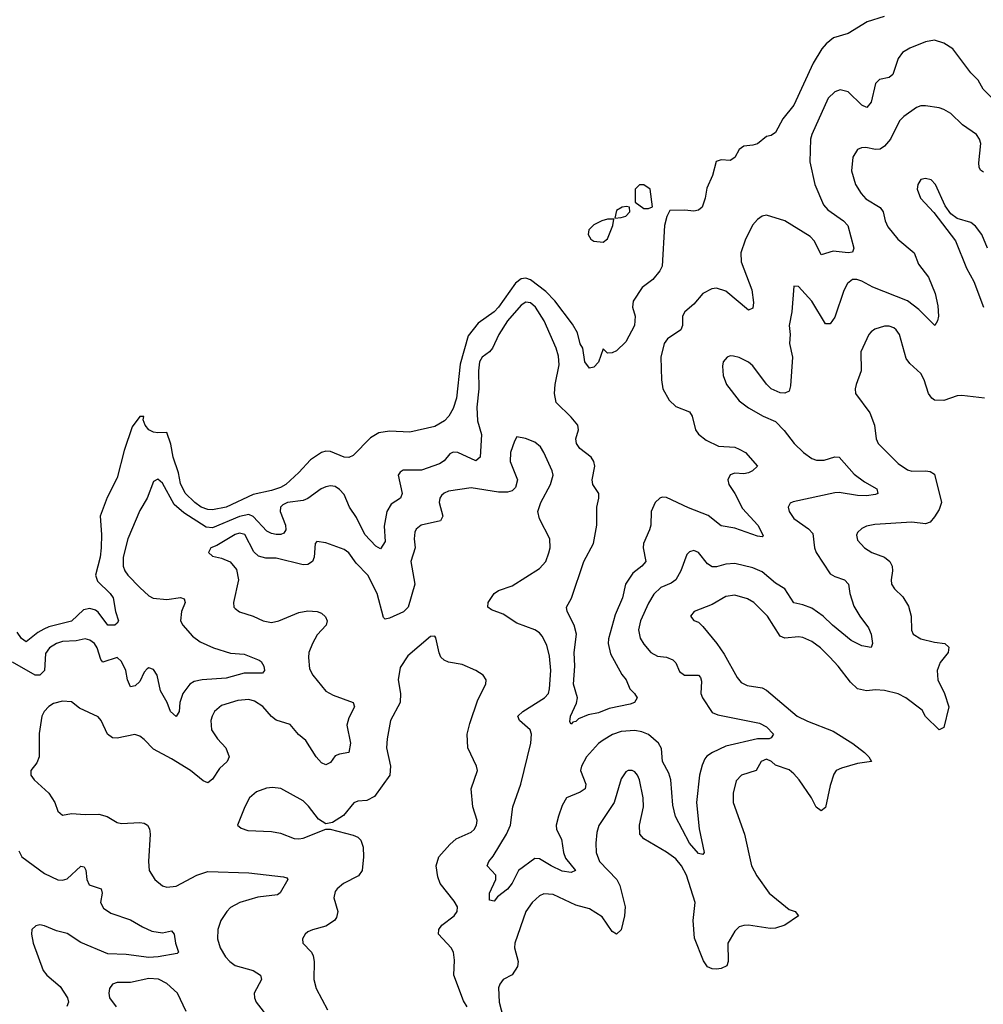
# Model space of a CAD drawing. Header units: inches. Extents: x 1834610 to 2027685, y 642842 to 774116.
# Tile 623 of 632: x 2012381 to 2016624, y 754301 to 758636. Entities that reach past the tile are written whole.
import ezdxf

# ---------------------------------------------------------------- set-up
doc = ezdxf.new("R2010")
doc.units = ezdxf.units.IN
doc.header["$MEASUREMENT"] = 0
doc.layers.add('C0715', color=7, linetype='Continuous')

msp = doc.modelspace()

# ---------------------------------------------------------------- linework, layer by layer
at = {"layer": 'C0715', "color": 5}
for points, elevation in [([(2016187.3, 758650), (2016113.4, 758626.6), (2016030, 758575.1), (2015964.8, 758555.2), (2015932.7, 758530), (2015913.3, 758506.7), (2015875.9, 758444.1), (2015790, 758258.7), (2015741, 758199), (2015710, 758139), (2015690, 758126), (2015670, 758121.2), (2015630, 758089.3), (2015610, 758082.7), (2015570, 758079), (2015550, 758064), (2015530, 758029.2), (2015510, 758016), (2015470, 758019.3), (2015448.4, 758011.6), (2015432.4, 757950), (2015406.7, 757893.3), (2015399.3, 757850), (2015386, 757810), (2015370, 757797.2), (2015350, 757793.2), (2015310, 757797.2), (2015244.7, 757795.3), (2015230.9, 757769.1), (2015220.7, 757730), (2015210.3, 757550), (2015200.4, 757530), (2015170, 757492), (2015122.9, 757457.1), (2015083.1, 757396.9), (2015079.3, 757370), (2015091.5, 757330), (2015088.9, 757290), (2015050, 757216.9), (2015010, 757178.4), (2014990, 757169), (2014970, 757168), (2014950, 757186), (2014930, 757128), (2014910, 757106), (2014890, 757102), (2014870, 757129), (2014860.5, 757190), (2014850, 757209.3), (2014837.1, 757257.2), (2014815.7, 757295.7), (2014738.4, 757398.4), (2014698.7, 757438.7), (2014630, 757489.9), (2014610, 757497.2), (2014590, 757494.5), (2014564.3, 757475.7), (2014489.4, 757370), (2014470, 757349.9), (2014400, 757300), (2014356, 757244), (2014321.3, 757118.7), (2014305.2, 756970), (2014290, 756923.7), (2014270.3, 756890), (2014252.2, 756870), (2014210, 756844.4), (2014099.9, 756820.1), (2014010, 756824.4), (2013963.2, 756816.8), (2013925.4, 756794.6), (2013850, 756717), (2013831.4, 756708.5), (2013810, 756709.8), (2013750, 756734.5), (2013730, 756736.1), (2013710, 756729.8), (2013661.3, 756698.7), (2013610, 756641.8), (2013552.9, 756590), (2013530, 756576.8), (2013490, 756562.9), (2013410, 756545.4), (2013290.3, 756490), (2013230, 756478.4), (2013210, 756479.8), (2013181, 756490), (2013152.8, 756510), (2013110, 756550.8), (2013090, 756593.6), (2013080.4, 756640.4), (2013057, 756710), (2013047.6, 756767.6), (2013030, 756818), (2012990, 756816.5), (2012970, 756819.9), (2012949.9, 756829.9), (2012933.2, 756850), (2012925.2, 756874.8), (2012928.7, 756888.7), (2012910, 756889.4), (2012877.1, 756842.9), (2012841.2, 756738.8), (2012810, 756619.5), (2012767.1, 756532.9), (2012735.2, 756450), (2012742, 756370), (2012740.1, 756310), (2012735.4, 756270), (2012715.8, 756190), (2012723.3, 756163.3), (2012779.1, 756110), (2012792.3, 756090), (2012803, 756030), (2012816.3, 755990), (2012810, 755979), (2012801, 755970), (2012770, 755969.8), (2012727, 756027), (2012715.8, 756035.8), (2012690, 756043.8), (2012663, 756037), (2012610, 755988.3), (2012510, 755962.9), (2012487, 755953), (2012461.3, 755938.6), (2012410, 755896.8), (2012390, 755911.3), (2012370, 755939.1)], 220), ([(2016706.6, 758246.6), (2016623.5, 758330), (2016601.7, 758370), (2016570, 758402.4), (2016490, 758507.2), (2016450, 758532.3), (2016410, 758545.8), (2016370, 758538.8), (2016300.5, 758510), (2016268.5, 758491.5), (2016250, 758465.1), (2016225.8, 758394.2), (2016210, 758381.8), (2016167.2, 758372.8), (2016150, 758355.1), (2016130, 758272.3), (2016111, 758249), (2016090, 758259.8), (2016030, 758318.6), (2015993.7, 758326.3), (2015970, 758318.8), (2015942, 758290), (2015868.7, 758130), (2015864.2, 758110), (2015860.9, 758010), (2015883.1, 757910), (2015921.3, 757821.3), (2015939.2, 757799.2), (2016008.8, 757750), (2016027.2, 757730), (2016054.9, 757630), (2016048, 757612), (2016030, 757608.8), (2015963.4, 757616.6), (2015910, 757600.7), (2015880.8, 757660.8), (2015861.7, 757681.7), (2015750, 757749.8), (2015670, 757774.5), (2015650, 757771.1), (2015630, 757756.3), (2015608.8, 757731.2), (2015575.5, 757664.5), (2015556.3, 757610), (2015558.3, 757570), (2015605.7, 757445.7), (2015613.2, 757390), (2015610, 757365.2), (2015590, 757357.4), (2015490, 757441), (2015450, 757453.2), (2015429.5, 757450.5), (2015389.6, 757430.4), (2015350, 757382.7), (2015310.3, 757350), (2015300.3, 757330), (2015299.6, 757290), (2015292.8, 757270), (2015234, 757230), (2015219.2, 757210), (2015203.9, 757150), (2015207.6, 757050), (2015214, 757010), (2015241.4, 756961.4), (2015270, 756932.9), (2015330.4, 756910), (2015343.1, 756890), (2015356.5, 756830), (2015371, 756811), (2015404.4, 756784.4), (2015458.8, 756758.8), (2015530, 756753.8), (2015550, 756745.2), (2015576.9, 756730), (2015630.5, 756670), (2015608.6, 756650), (2015590, 756641.5), (2015570, 756637.1), (2015530, 756638.7), (2015510, 756632.1), (2015499.7, 756610), (2015504.1, 756590), (2015530.5, 756550.5), (2015563.8, 756483.8), (2015631, 756410), (2015655.6, 756364.4), (2015650, 756359.3), (2015630, 756362.2), (2015530, 756397.1), (2015470, 756407.1), (2015412.4, 756452.4), (2015326.5, 756486.5), (2015230, 756532), (2015210, 756533.8), (2015200.4, 756530), (2015179.7, 756510), (2015162.2, 756470), (2015160.6, 756410), (2015155.2, 756390), (2015127.7, 756330), (2015127, 756310), (2015137.8, 756250), (2015120.3, 756230), (2015081.1, 756198.9), (2015049.6, 756150.4), (2015035.6, 756090), (2015004, 756016), (2014974.2, 755910), (2014972.7, 755890), (2014983.3, 755843.3), (2015033.2, 755753.2), (2015052.4, 755730), (2015067.3, 755690), (2015088.8, 755668.9), (2015100.4, 755650), (2015088.2, 755630), (2015070, 755622.2), (2014977, 755603), (2014930, 755584.5), (2014884.5, 755575.6), (2014842.7, 755557.3), (2014830, 755546.3), (2014817.1, 755542.9), (2014810, 755534), (2014804.4, 755544.4), (2014806.9, 755570), (2014832.7, 755627.3), (2014837, 755650), (2014819.3, 755710), (2014825.3, 755790), (2014823.6, 755850), (2014832.5, 755930), (2014822.3, 755970), (2014792.1, 756030), (2014789.7, 756050), (2014810.6, 756089.4), (2014865.6, 756250), (2014908, 756330), (2014923.2, 756410), (2014922.9, 756490), (2014932.2, 756530), (2014931.6, 756550), (2014904.4, 756590), (2014902, 756610), (2014913.8, 756670), (2014909.8, 756690), (2014898, 756710), (2014848.3, 756748.3), (2014832.6, 756770), (2014830.5, 756790), (2014841.5, 756830), (2014838.4, 756850), (2014810, 756885.8), (2014743.9, 756950), (2014736.8, 756990), (2014739.9, 757030), (2014756.5, 757116.5), (2014753.8, 757153.8), (2014743.4, 757190), (2014690.4, 757310), (2014652.9, 757370), (2014630, 757389.8), (2014610, 757391.9), (2014590, 757379.4), (2014530, 757309.8), (2014491.4, 757250), (2014463.7, 757190), (2014450, 757174), (2014417.1, 757150), (2014406.4, 757130), (2014401.5, 757090), (2014403.4, 757010), (2014394.2, 756930), (2014397.8, 756870), (2014415, 756810), (2014409.2, 756710), (2014390, 756694.2), (2014310.2, 756729.8), (2014290, 756731.9), (2014275.7, 756724.3), (2014250, 756693.5), (2014230, 756680.8), (2014150, 756652.8), (2014070, 756652.3), (2014056.2, 756643.8), (2014048.1, 756630), (2014065.2, 756550), (2014058.5, 756530), (2014017.3, 756502.7), (2013998.3, 756470), (2013986.6, 756406.6), (2013990, 756338), (2013970, 756306.6), (2013950, 756318.7), (2013901.5, 756370), (2013864.1, 756444.1), (2013834.1, 756490), (2013810, 756545.1), (2013790, 756567.8), (2013770, 756580.7), (2013750, 756583.1), (2013730, 756578.9), (2013709, 756571), (2013650, 756528.1), (2013630, 756518.9), (2013560.5, 756510), (2013540.5, 756499.5), (2013529.6, 756490), (2013527.8, 756470), (2013551.2, 756410), (2013553.1, 756390), (2013544.7, 756375.3), (2013530.6, 756369.4), (2013510, 756368.9), (2013490, 756373.2), (2013470, 756384.4), (2013410, 756449.1), (2013390, 756456.9), (2013350, 756448.1), (2013230, 756398.7), (2013202, 756402), (2013104.3, 756464.3), (2013061.9, 756501.9), (2013010, 756595.8), (2012990, 756613.6), (2012970, 756602), (2012943.2, 756530), (2012910, 756475.6), (2012857.5, 756350), (2012836.5, 756270), (2012837.3, 756230), (2012844.4, 756210), (2012857.4, 756190), (2012910, 756135.6), (2012950, 756099.6), (2012969.3, 756089.3), (2013030, 756083), (2013090, 756092), (2013105.7, 756085.7), (2013110.2, 756070), (2013094, 756030), (2013090.2, 755990), (2013100.2, 755970), (2013141.9, 755921.9), (2013176.6, 755896.6), (2013234.9, 755870), (2013310, 755847.2), (2013370, 755842.3), (2013435.5, 755815.5), (2013444.4, 755810), (2013456.5, 755790), (2013459.5, 755770), (2013450, 755758.4), (2013370, 755758.3), (2013290, 755736.7), (2013184.7, 755730), (2013150, 755722.9), (2013130, 755709.8), (2013099.3, 755670), (2013086.2, 755630), (2013083.6, 755590), (2013070, 755568.4), (2013045.3, 755590), (2013030.9, 755630), (2013001.8, 755681.8), (2012986.2, 755750), (2012970, 755774.5), (2012950, 755782.2), (2012942.7, 755777.3), (2012930, 755762.9), (2012910, 755721.8), (2012890, 755702.8), (2012870, 755699.1), (2012856.5, 755730), (2012848.4, 755770), (2012830, 755810.8), (2012810, 755827.2), (2012748, 755808), (2012738.7, 755818.7), (2012722.7, 755870), (2012710.4, 755890), (2012690, 755904.7), (2012670, 755909.8), (2012630, 755901.3), (2012570, 755897.9), (2012543.1, 755890), (2012512.4, 755870), (2012494.7, 755845.2), (2012490.1, 755770), (2012470, 755749.4), (2012450, 755750.5), (2012350, 755807.2)], 240), ([(2016625.1, 757965.1), (2016612.8, 757972.8), (2016606.6, 757986.6), (2016605.4, 758005.4), (2016613.3, 758090), (2016608.4, 758110), (2016594.7, 758130), (2016533.5, 758173.5), (2016482, 758222), (2016450, 758240.5), (2016430, 758248), (2016370, 758255.8), (2016350, 758256.3), (2016330, 758249.6), (2016274, 758210), (2016255.6, 758190), (2016215.8, 758110), (2016190, 758078.2), (2016170, 758066.3), (2016150, 758063.7), (2016107, 758073), (2016088, 758071.9), (2016070, 758064.2), (2016049.3, 758030.7), (2016043.9, 757970), (2016062.2, 757910), (2016086.7, 757870), (2016106.8, 757846.8), (2016170, 757809.3), (2016183.2, 757790), (2016192.7, 757750), (2016204.2, 757724.2), (2016248.8, 757668.8), (2016319.3, 757610), (2016339.8, 757559.8), (2016382.7, 757502.7), (2016413.1, 757430), (2016424.4, 757375.6), (2016427, 757330), (2016422.4, 757310), (2016410.4, 757289.7), (2016340.2, 757360.2), (2016290, 757398.1), (2016138.3, 757458.3), (2016090, 757485.2), (2016068.2, 757491.8), (2016048.6, 757491.4), (2016025.8, 757474.2), (2016010, 757443), (2015970, 757326), (2015950, 757296.3), (2015930, 757296.9), (2015870, 757396), (2015810, 757460.9), (2015790, 757462), (2015780.8, 757350), (2015770.2, 757290), (2015774.4, 757250), (2015771.2, 757210), (2015785, 757150), (2015775.8, 757024.2), (2015770, 757000.9), (2015750, 756991.5), (2015730, 756992.6), (2015690, 757011.1), (2015670, 757031.2), (2015610, 757111.7), (2015590, 757127.4), (2015550, 757148), (2015524.9, 757155.1), (2015510, 757155.6), (2015496, 757150), (2015479.1, 757130), (2015475.5, 757110), (2015479.5, 757070), (2015493.4, 757030), (2015550, 756957.1), (2015590, 756926.7), (2015655.5, 756890), (2015710, 756866.3), (2015747.3, 756827.3), (2015791.4, 756770), (2015833, 756730), (2015870, 756704.1), (2015890, 756696.3), (2015923.7, 756696.3), (2015970, 756711.7), (2015990, 756709.1), (2016055.1, 756635.1), (2016100.8, 756600.8), (2016155.3, 756570), (2016160.4, 756550), (2016150, 756544.8), (2016110, 756539.1), (2016070, 756540.5), (2015990, 756553.9), (2015970, 756552.6), (2015786.8, 756513.2), (2015773.3, 756506.7), (2015764.9, 756490), (2015770.3, 756470), (2015790, 756440.3), (2015854.5, 756394.5), (2015873.1, 756373.1), (2015881.7, 756310), (2015888.9, 756290), (2015950, 756195.9), (2015970, 756184.1), (2016013.7, 756170), (2016030.9, 756150.9), (2016036.6, 756110), (2016054.4, 756054.4), (2016080.2, 756010), (2016119.1, 755959.1), (2016131.1, 755931.1), (2016136.5, 755890), (2016130, 755872), (2016090, 755879.3), (2016042.1, 755902.1), (2015959.9, 755970), (2015919.1, 756010), (2015870, 756044.7), (2015830, 756060.2), (2015790, 756068), (2015749.9, 756129.9), (2015710, 756154.5), (2015650, 756205.4), (2015610, 756222.7), (2015530, 756241.3), (2015490, 756238.9), (2015450, 756227.7), (2015430, 756227.3), (2015410, 756239.8), (2015370, 756289.7), (2015350, 756298.3), (2015330, 756292.8), (2015319.4, 756280.6), (2015293.1, 756210), (2015270.5, 756169.5), (2015250, 756155), (2015204, 756136), (2015173.8, 756106.2), (2015150, 756067.1), (2015114.3, 755990), (2015105.7, 755950), (2015113.7, 755913.6), (2015130, 755886), (2015160.3, 755850), (2015190, 755833.2), (2015230, 755828.7), (2015257.4, 755817.4), (2015270, 755803.7), (2015286.4, 755766.4), (2015308.2, 755750), (2015370, 755750.2), (2015379.5, 755739.5), (2015384, 755724), (2015381.2, 755670), (2015387.3, 755650), (2015430, 755585.6), (2015455.3, 755575.3), (2015639.2, 755539.2), (2015670, 755522.6), (2015700.9, 755490), (2015690, 755473.6), (2015681, 755470), (2015630, 755469.1), (2015490, 755438.2), (2015431.3, 755410), (2015407, 755393), (2015398.5, 755381.5), (2015385.8, 755354.2), (2015374.6, 755310), (2015361, 755190), (2015373.9, 755073.9), (2015395.5, 754970), (2015390, 754961.2), (2015370, 754965.4), (2015330, 755009.8), (2015268.5, 755128.5), (2015257.8, 755177.8), (2015248.8, 755290), (2015239.3, 755319.3), (2015211.7, 755370), (2015207, 755427), (2015194.4, 755450), (2015150, 755488.2), (2015120.5, 755500.5), (2015090, 755506.5), (2015030, 755501.8), (2014991.3, 755488.6), (2014950, 755464.4), (2014930, 755448.9), (2014877.1, 755390), (2014855.7, 755350), (2014851.5, 755330), (2014874.5, 755270), (2014871.6, 755250), (2014850, 755234.7), (2014789.6, 755210.4), (2014770, 755176.9), (2014753.4, 755130), (2014743.2, 755090), (2014744.6, 755070), (2014767.6, 755027.6), (2014776.4, 754970), (2014784.9, 754944.9), (2014828.2, 754890), (2014810, 754881.4), (2014770, 754887.1), (2014722, 754910), (2014670, 754942), (2014650, 754942.6), (2014578.3, 754890), (2014550, 754833.8), (2014530, 754807.9), (2014485.8, 754774.2), (2014470, 754755.8), (2014450, 754759), (2014449.8, 754790), (2014478.2, 754850), (2014477.7, 754870), (2014440.4, 754910), (2014447, 754930), (2014466.7, 754953.3), (2014525.2, 755050), (2014542.1, 755090), (2014552.8, 755170), (2014588.6, 755270), (2014631.4, 755451.4), (2014634.6, 755490), (2014629.8, 755510), (2014582, 755550), (2014575.4, 755570), (2014596.8, 755590), (2014691.8, 755650), (2014709.8, 755670), (2014714.5, 755690), (2014719.8, 755770), (2014713.7, 755833.7), (2014702.1, 755882.2), (2014682.5, 755922.5), (2014670, 755936.9), (2014649.8, 755949.8), (2014570, 755978.7), (2014510, 756018), (2014458.2, 756038.2), (2014442.4, 756050), (2014443.9, 756070), (2014469.9, 756110.1), (2014490, 756122.4), (2014550, 756143.5), (2014670, 756219.6), (2014697.7, 756250), (2014711.8, 756288.2), (2014717.2, 756310), (2014716.4, 756350), (2014670, 756438), (2014662.4, 756470), (2014676.8, 756510), (2014719, 756590), (2014729.8, 756630), (2014726.4, 756650), (2014689.7, 756730), (2014674.7, 756754.7), (2014650, 756775.4), (2014607.9, 756792.1), (2014570, 756799), (2014559.9, 756780.1), (2014542.8, 756730), (2014541.5, 756690), (2014573.8, 756610), (2014564, 756576), (2014550, 756562), (2014530, 756555.7), (2014490, 756556.2), (2014370, 756575), (2014270, 756560.3), (2014250, 756551.9), (2014239.4, 756540.6), (2014231.5, 756530), (2014228.6, 756510), (2014244.7, 756450), (2014234.9, 756430), (2014149.2, 756410.8), (2014127.4, 756392.6), (2014121, 756379), (2014117.9, 756350), (2014122.1, 756310), (2014103.7, 756250), (2014121.3, 756150), (2014092.5, 756050), (2014071, 756029), (2014010, 756001.5), (2013990, 755996.9), (2013983.7, 756003.7), (2013955.9, 756110), (2013914.7, 756190), (2013862.6, 756242.6), (2013830, 756288.5), (2013810, 756303.1), (2013730, 756333.3), (2013690, 756338), (2013683, 756330), (2013678.5, 756270), (2013670.3, 756250), (2013650, 756237.8), (2013630, 756236.2), (2013510, 756264.9), (2013465.3, 756265.2), (2013433.5, 756273.5), (2013412.9, 756292.9), (2013372.8, 756370), (2013350, 756375.4), (2013330, 756369.8), (2013250, 756321), (2013223, 756310), (2013213.4, 756290), (2013230, 756273.4), (2013270, 756264.9), (2013308.4, 756248.4), (2013335.5, 756215.5), (2013344.9, 756170), (2013322.6, 756070), (2013324.4, 756050), (2013330, 756043), (2013350, 756028.8), (2013410, 756010.2), (2013454, 755990), (2013490, 755982.6), (2013522, 755990), (2013610, 756026.4), (2013650, 756033), (2013691, 756031), (2013710, 756023.2), (2013727.6, 756007.6), (2013734.9, 755990), (2013731.4, 755970), (2013691.9, 755928.1), (2013670, 755889.5), (2013654.9, 755850), (2013652.7, 755827.3), (2013658, 755778), (2013671.7, 755750), (2013730, 755679.2), (2013762, 755662), (2013850.3, 755630), (2013856.1, 755610), (2013830, 755561.6), (2013822, 755530), (2013838, 755450), (2013830.2, 755409.8), (2013790, 755402.7), (2013770, 755394.5), (2013750, 755365.1), (2013730, 755354.7), (2013710, 755363.9), (2013687.1, 755390), (2013641.8, 755461.8), (2013609.1, 755489.1), (2013572.5, 755532.5), (2013510, 755551.8), (2013490, 755567.4), (2013452.4, 755612.4), (2013415.9, 755635.9), (2013390, 755642.3), (2013341.6, 755638.4), (2013270, 755615.9), (2013239.7, 755590), (2013229.2, 755570), (2013222.6, 755550), (2013226.7, 755510), (2013253, 755470), (2013288.4, 755430), (2013303.9, 755390), (2013295.6, 755370), (2013260.6, 755339.4), (2013230, 755291.6), (2013210, 755275.8), (2013190, 755285.1), (2013133.3, 755330), (2013050, 755381.8), (2012970, 755424.2), (2012930, 755466.6), (2012910, 755481.1), (2012888.3, 755488.3), (2012810, 755473.1), (2012790, 755474.7), (2012768.6, 755490), (2012739.8, 755550), (2012727, 755567), (2012645.4, 755605.4), (2012610, 755632), (2012570, 755636.2), (2012530, 755625.6), (2012510, 755611.5), (2012488.8, 755590), (2012479.5, 755570), (2012466.8, 755493.2), (2012467.8, 755390), (2012456.4, 755363.6), (2012430.4, 755330), (2012430.4, 755310), (2012445.5, 755290), (2012510.2, 755230), (2012535.6, 755190), (2012550, 755150.8), (2012570, 755134), (2012610, 755141.6), (2012670, 755136.4), (2012730, 755138.9), (2012767.3, 755127.3), (2012810, 755102), (2012830, 755096.5), (2012910, 755101.3), (2012930, 755098.5), (2012944.4, 755090), (2012953.4, 755073.4), (2012956.5, 755050), (2012949.2, 754929.2), (2012951.9, 754890), (2012975.8, 754850), (2013010, 754823.1), (2013030, 754816.9), (2013070, 754820.9), (2013161.6, 754870), (2013210, 754885.2), (2013390, 754879.8), (2013543, 754863), (2013557.6, 754857.6), (2013562, 754850), (2013528.7, 754791.3), (2013517.1, 754782.9), (2013430, 754772.8), (2013350.1, 754749.9), (2013310, 754726.8), (2013293.2, 754710), (2013267.3, 754670), (2013254.4, 754630), (2013252.6, 754590), (2013263.6, 754550), (2013288.1, 754510), (2013306.2, 754490), (2013330, 754471.8), (2013409.5, 754449.5), (2013442.3, 754430), (2013445.5, 754410), (2013414, 754350), (2013414.9, 754330), (2013423.2, 754310), (2013478.9, 754238.9)], 260), ([(2016643.5, 757630), (2016618.4, 757690), (2016590, 757727), (2016570, 757742.4), (2016510, 757760.7), (2016481.7, 757781.7), (2016456.9, 757816.9), (2016413.3, 757910), (2016395.1, 757930), (2016370, 757936.9), (2016350, 757931.6), (2016336.3, 757910), (2016333, 757890), (2016348.4, 757850), (2016406.4, 757786.4), (2016501.6, 757661.6), (2016550, 757542), (2016582.8, 757482.8), (2016625.5, 757370)], 280), ([(2016630, 756968.9), (2016530, 756981.6), (2016510, 756979.4), (2016450, 756959.3), (2016410, 756961), (2016397.1, 756970), (2016383.2, 756990), (2016363.9, 757050), (2016350, 757077.7), (2016301.6, 757121.6), (2016284.3, 757144.3), (2016255.3, 757250), (2016241.3, 757270), (2016230, 757279.7), (2016210, 757287.1), (2016190, 757286.4), (2016146.7, 757273.3), (2016130, 757262), (2016120.3, 757250), (2016085.8, 757174.2), (2016087.2, 757090), (2016064.9, 757030), (2016060.4, 757010), (2016062, 756990), (2016125.1, 756905.1), (2016145.1, 756850), (2016152.2, 756790), (2016161.3, 756770), (2016250, 756682.3), (2016290, 756653.8), (2016310, 756648.3), (2016370.2, 756650.2), (2016390, 756646.7), (2016410, 756635.3), (2016440.1, 756510), (2016430, 756479.3), (2016410, 756446.5), (2016390, 756424.1), (2016370, 756415.8), (2016310, 756423.5), (2016147.2, 756412.8), (2016110, 756405.4), (2016090, 756395.8), (2016070, 756378), (2016066.3, 756366.3), (2016070, 756344.9), (2016101.6, 756310), (2016133.4, 756290), (2016190, 756269.2), (2016212.4, 756250), (2016222.9, 756230), (2016224.9, 756210), (2016218.3, 756170), (2016219.5, 756150), (2016233, 756130), (2016270, 756094.4), (2016294.5, 756054.5), (2016306.8, 756010), (2016307.9, 755947.9), (2016316, 755930), (2016349.4, 755909.4), (2016410, 755895.1), (2016455.5, 755890), (2016472.9, 755872.8), (2016470.2, 755850), (2016434.2, 755805.8), (2016421.1, 755770), (2016423.8, 755730), (2016453.2, 755670), (2016472.7, 755610), (2016450, 755519.3), (2016430, 755509.7), (2016370, 755568.5), (2016355.3, 755595.3), (2016283.5, 755650), (2016250, 755667.5), (2016190, 755683.2), (2016150, 755685.4), (2016110, 755681.5), (2016070, 755690.6), (2016039.1, 755719.1), (2015985.3, 755790), (2015948, 755830), (2015907.7, 755870), (2015870, 755898.2), (2015830, 755916.2), (2015810, 755918.7), (2015750, 755913.7), (2015730, 755921.8), (2015674.4, 756010), (2015614.7, 756070), (2015586.6, 756086.6), (2015530, 756101.7), (2015490, 756096.5), (2015430, 756060.9), (2015350.8, 756030), (2015334.8, 756010), (2015350.5, 755990.5), (2015370, 755983), (2015390, 755963.8), (2015451.5, 755890), (2015482.9, 755842.9), (2015540.1, 755740.1), (2015557.8, 755717.8), (2015584.6, 755704.6), (2015650, 755693.7), (2015670, 755684.7), (2015805.5, 755570), (2015850, 755548), (2015963.8, 755503.8), (2016050, 755449.1), (2016100.7, 755410), (2016120.2, 755390), (2016132, 755370), (2016070, 755360.5), (2015999.4, 755340.6), (2015977, 755330), (2015965.9, 755314.1), (2015950, 755263.7), (2015930, 755167), (2015910, 755152.8), (2015889, 755169), (2015867.2, 755210), (2015813.7, 755290), (2015790, 755316.4), (2015770, 755333.6), (2015710, 755353.8), (2015691.6, 755370), (2015670, 755379.9), (2015645.7, 755370), (2015623.7, 755330), (2015559.3, 755310), (2015535.5, 755284.5), (2015523, 755230), (2015523.5, 755190), (2015572.6, 755050), (2015603.2, 754910), (2015627.1, 754867.1), (2015681.3, 754790), (2015770, 754718.9), (2015796, 754710), (2015811, 754690), (2015750.5, 754650), (2015710, 754635.9), (2015685.5, 754634.5), (2015590, 754648.9), (2015570, 754648.7), (2015550, 754641.7), (2015530, 754623), (2015499.8, 754570), (2015500.8, 754490), (2015495.3, 754470), (2015470, 754458.5), (2015450, 754456.1), (2015430, 754456.8), (2015410, 754466), (2015393, 754493), (2015352.7, 754592.7), (2015347.1, 754670), (2015356.1, 754750), (2015317.9, 754870), (2015294.9, 754910), (2015270, 754940.8), (2015230, 754970.8), (2015130, 755028.9), (2015111.6, 755050), (2015109.9, 755090), (2015128.1, 755170), (2015126, 755210), (2015110, 755289), (2015101.6, 755310), (2015090, 755324.5), (2015079, 755330), (2015061, 755330), (2015050, 755324.5), (2015030, 755293.2), (2014999.6, 755190), (2014931.8, 755088.2), (2014922.6, 755057.4), (2014918.5, 755010), (2014919.8, 754970), (2014935, 754930), (2015010.2, 754850), (2015023.9, 754823.9), (2015047.1, 754730), (2015045.2, 754690), (2015030, 754629.7), (2015010, 754609.8), (2014990, 754621.8), (2014945.9, 754685.9), (2014890, 754721.8), (2014830, 754737.5), (2014730, 754784.6), (2014690, 754787), (2014670, 754779.3), (2014637.8, 754750), (2014610.2, 754710), (2014561.2, 754570), (2014559.7, 754550), (2014576.9, 754490), (2014573, 754467), (2014549.3, 754430.7), (2014510, 754409.7), (2014495.3, 754390), (2014490, 754373.2), (2014492.7, 754310), (2014518.8, 754210)], 280), ([(2014351.1, 754290), (2014336.2, 754316.2), (2014293.6, 754430), (2014295.7, 754495.7), (2014291.3, 754531.3), (2014281.7, 754550), (2014225.4, 754610), (2014227.2, 754630), (2014240.4, 754650), (2014295.1, 754690), (2014307.4, 754710), (2014308.7, 754730), (2014294.7, 754754.7), (2014232.3, 754832.3), (2014222.3, 754862.3), (2014215.9, 754910), (2014226.8, 754950), (2014274.9, 755005.1), (2014303.6, 755030), (2014370, 755059), (2014382.6, 755070), (2014392.9, 755090), (2014395.3, 755110), (2014376.8, 755170), (2014368.9, 755250), (2014397.4, 755330), (2014393.3, 755350), (2014354.5, 755430), (2014352.1, 755490), (2014363, 755537), (2014398.5, 755641.5), (2014434, 755710), (2014435.1, 755730), (2014422.7, 755750), (2014389.3, 755770), (2014330, 755796.4), (2014270, 755807.4), (2014250, 755815.8), (2014235.8, 755830), (2014227.8, 755847.8), (2014214.1, 755914.1), (2014210, 755921.2), (2014190, 755920.7), (2014090, 755835.6), (2014056.3, 755783.7), (2014047.6, 755730), (2014058, 755670), (2014056.9, 755630), (2014014.7, 755550), (2014000.2, 755470), (2013996.9, 755430), (2014013.8, 755350), (2014011.6, 755310), (2013943.6, 755216.4), (2013910, 755198.7), (2013870, 755194.7), (2013852.4, 755187.6), (2013807.9, 755132.1), (2013758.4, 755101.6), (2013730, 755095.1), (2013696.4, 755116.4), (2013653.8, 755173.8), (2013630, 755196.9), (2013530.7, 755250.7), (2013494.9, 755254.9), (2013467.9, 755252.2), (2013423.5, 755236.5), (2013394, 755210), (2013372.6, 755170), (2013340.7, 755090), (2013356.7, 755076.7), (2013386.2, 755066.2), (2013490, 755061.7), (2013530, 755054), (2013590, 755031.6), (2013610, 755029.1), (2013630, 755032.9), (2013730, 755072), (2013748.4, 755071.6), (2013850, 755045.7), (2013870, 755036.5), (2013883, 755023), (2013893.2, 754993.2), (2013895.8, 754950), (2013889.1, 754890), (2013873.9, 754866.1), (2013807.4, 754832.6), (2013778.7, 754810), (2013770, 754797), (2013764.4, 754770), (2013781.7, 754710), (2013776.9, 754683.1), (2013768.2, 754670), (2013730, 754645.7), (2013670, 754629.7), (2013650, 754619.6), (2013638, 754610), (2013626, 754590), (2013628.4, 754570), (2013666.7, 754530), (2013673.8, 754513.8), (2013677.8, 754490), (2013676.9, 754410), (2013686.5, 754370), (2013736.4, 754276.4)], 280), ([(2012377.2, 754977.2), (2012390.2, 754950), (2012490, 754876.3), (2012550, 754849.5), (2012570, 754847.5), (2012590, 754853), (2012650, 754909), (2012665.7, 754905.7), (2012672.1, 754892.1), (2012677, 754850), (2012686.8, 754826.8), (2012740.5, 754810), (2012744.9, 754790), (2012737.8, 754750), (2012750, 754724.2), (2012782.3, 754702.3), (2012870, 754673.7), (2012921.5, 754641.5), (2012963.7, 754623.7), (2013010, 754615.9), (2013050, 754624.9), (2013061.6, 754610), (2013067.2, 754570), (2013080.5, 754530), (2013075.4, 754524.6), (2012990.8, 754510), (2012950, 754507.9), (2012850, 754520.9), (2012770, 754522.8), (2012650, 754573.4), (2012590, 754613.4), (2012544, 754624), (2012490, 754646.3), (2012470, 754650.9), (2012452.7, 754647.3), (2012434.9, 754630), (2012432.9, 754610), (2012441, 754570), (2012484.7, 754450), (2012501, 754430), (2012560, 754380), (2012591.7, 754330), (2012596.2, 754310), (2012588.5, 754291.5)], 240), ([(2013114, 754270), (2013076.2, 754350), (2013030, 754392.9), (2012992.2, 754412.2), (2012950, 754415.3), (2012870, 754397.5), (2012810, 754397.6), (2012790.2, 754389.8), (2012776.5, 754370), (2012773.4, 754350), (2012777, 754330), (2012805.7, 754290)], 260)]:
    msp.add_lwpolyline(points, dxfattribs=dict(at, elevation=elevation))
at = {"layer": 'C0715', "color": 5, "elevation": 220}
for points in [[(2015130, 757908.7), (2015110, 757908.7), (2015091.3, 757890), (2015092, 757832), (2015130, 757804.7), (2015150, 757804.7), (2015168, 757812), (2015158, 757890)], [(2015053.2, 757813.2), (2015034, 757810), (2015010, 757795.3), (2015002, 757762), (2015030, 757764.7), (2015050, 757771.3), (2015068.7, 757790), (2015066, 757810)], [(2014998, 757758), (2014970, 757757.2), (2014944.7, 757750), (2014910, 757732.3), (2014887.7, 757710), (2014884.9, 757690), (2014896, 757670), (2014910, 757660.7), (2014950, 757656), (2014970, 757671.3), (2014993.2, 757730)]]:
    msp.add_lwpolyline(points, close=True, dxfattribs=at)

doc.saveas('drawing.dxf')
